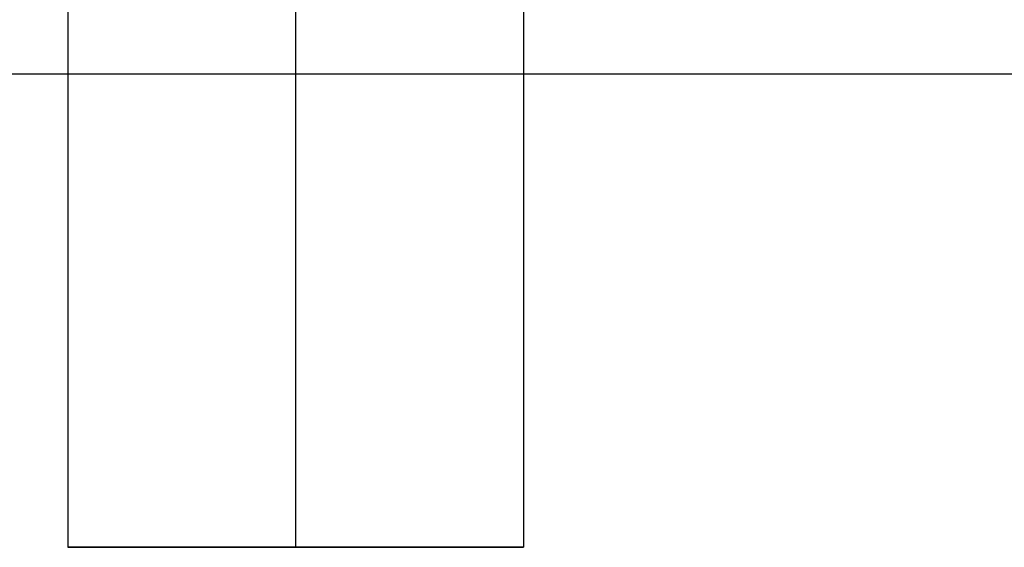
# Model space of a CAD drawing. Header units: millimetres. Extents: x -646 to 654, y -203 to 198.
# Tile 480 of 656: x -127.41 to -116.61, y 89.34 to 95.13. Entities that reach past the tile are written whole.
import ezdxf

# ---------------------------------------------------------------- set-up
doc = ezdxf.new("R2010")
doc.units = ezdxf.units.MM
doc.layers.add('Default', color=7, linetype='Continuous', true_color=0x000000)

msp = doc.modelspace()

# ---------------------------------------------------------------- linework, layer by layer
at = {"layer": 'Default'}
for p, q in [((-126.884, 89.34, 776.322), (-121.884, 89.34, 776.322)), ((-124.384, 89.34, 773.822), (-124.384, 89.34, 778.822))]:
    msp.add_line(p, q, dxfattribs=at)
for points in [[(-126.884, 134.34, 776.322), (-126.884, 111.84, 776.322), (-126.884, 89.34, 776.322)], [(-124.384, 134.34, 778.822), (-124.384, 111.84, 778.822), (-124.384, 89.34, 778.822)], [(-124.384, 134.34, 773.822), (-124.384, 111.84, 773.822), (-124.384, 89.34, 773.822)], [(-121.884, 134.34, 776.322), (-121.884, 111.84, 776.322), (-121.884, 89.34, 776.322)], [(-1.884, 94.531, 771.822), (-319.134, 94.531, 771.822), (-636.384, 94.531, 771.822)], [(-1.884, 94.531, 780.822), (-250.634, 94.531, 780.822), (-499.384, 94.531, 780.822)]]:
    msp.add_open_spline(points, degree=2, dxfattribs=at)
msp.add_rational_spline([(-121.884, 89.34, 776.322), (-121.884, 89.34, 778.822), (-124.384, 89.34, 778.822), (-126.884, 89.34, 778.822), (-126.884, 89.34, 776.322), (-126.884, 89.34, 773.822), (-124.384, 89.34, 773.822), (-121.884, 89.34, 773.822), (-121.884, 89.34, 776.322)], [1, 0.707106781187, 1, 0.707106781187, 1, 0.707106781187, 1, 0.707106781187, 1], degree=2, knots=[0, 0, 0, 5.497787, 5.497787, 10.995574, 10.995574, 16.493361, 16.493361, 21.991149, 21.991149, 21.991149], dxfattribs=at)

doc.saveas('drawing.dxf')
